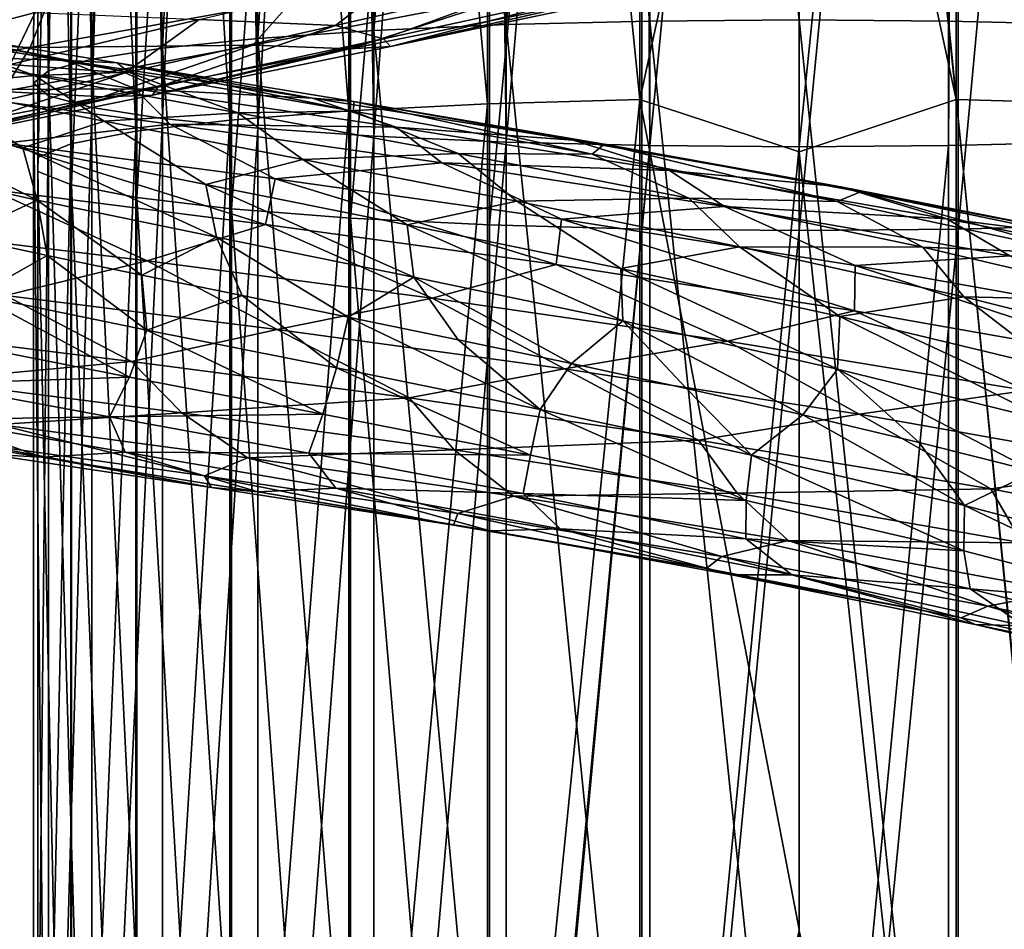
# Model space of a CAD drawing. Header units: metres. Extents: x -109 to 109, y -917 to 389.
# Tile 314 of 656: x -9 to 2, y -727 to -717. Entities that reach past the tile are written whole.
import ezdxf

# ---------------------------------------------------------------- set-up
doc = ezdxf.new("R2010")
doc.units = ezdxf.units.M
doc.layers.add('solid_24503124_XXX_01_SW0001', color=7, linetype='CONTINUOUS')
doc.layers.add('solid_24503124_XXX_01_SW0001_01', color=7, linetype='CONTINUOUS')

msp = doc.modelspace()

# ---------------------------------------------------------------- linework, layer by layer
at = {"layer": 'solid_24503124_XXX_01_SW0001'}
for points in [[(-8.5, -717.603394, -399.309631), (-8.453436, -701, -399.111511), (-8.453436, -701, -400.888489)], [(-8.336675, -717.465759, -397.657074), (-8.453436, -701, -399.111511), (-8.5, -717.603394, -399.309631)], [(-8.5, -717.603394, -399.309631), (-8.453436, -701, -400.888489), (-8.336675, -717.741089, -400.962158)], [(-8.454546, -718.427734, -1.641997), (-8.452125, -701, 0.900884), (-8.454546, -701, -0.877868)], [(-8.454546, -718.427734, -1.641997), (-8.452125, -718.581726, 0.13008), (-8.452125, -701, 0.900884)], [(-8.086726, -718.2771, -3.375776), (-8.454546, -701, -0.877868), (-8.086726, -701, -2.618177)], [(-8.086726, -718.2771, -3.375776), (-8.454546, -718.427734, -1.641997), (-8.454546, -701, -0.877868)], [(-8.336675, -717.465759, -397.657074), (-8.083981, -701, -397.373352), (-8.453436, -701, -399.111511)], [(-8.336675, -717.741089, -400.962158), (-8.453436, -701, -400.888489), (-8.083981, -701, -402.626648)], [(-8.452125, -718.581726, 0.13008), (-8.079568, -701, 2.640186), (-8.452125, -701, 0.900884)], [(-8.452125, -718.581726, 0.13008), (-8.079568, -718.732239, 1.862855), (-8.079568, -701, 2.640186)], [(-7.852976, -717.333374, -396.068054), (-8.083981, -701, -397.373352), (-8.336675, -717.465759, -397.657074)], [(-8.336675, -717.741089, -400.962158), (-8.083981, -701, -402.626648), (-7.852976, -717.873474, -402.551208)], [(-7.364774, -718.136414, -4.99533), (-8.086726, -701, -2.618177), (-7.364774, -701, -4.243832)], [(-7.364774, -718.136414, -4.99533), (-8.086726, -718.2771, -3.375776), (-8.086726, -701, -2.618177)], [(-7.852976, -717.333374, -396.068054), (-7.361216, -701, -395.75), (-8.083981, -701, -397.373352)], [(-7.852976, -717.873474, -402.551208), (-8.083981, -701, -402.626648), (-7.361216, -701, -404.25)], [(-8.079568, -718.732239, 1.862855), (-7.353192, -701, 4.263868), (-8.079568, -701, 2.640186)], [(-8.079568, -718.732239, 1.862855), (-7.353192, -718.872803, 3.480444), (-7.353192, -701, 4.263868)], [(-7.067492, -717.211365, -394.603577), (-7.361216, -701, -395.75), (-7.852976, -717.333374, -396.068054)], [(-7.852976, -717.873474, -402.551208), (-7.361216, -701, -404.25), (-7.067492, -717.995422, -404.015686)], [(-6.320303, -718.01178, -6.429735), (-7.364774, -701, -4.243832), (-6.320303, -701, -5.68364)], [(-6.320303, -718.01178, -6.429735), (-7.364774, -718.136414, -4.99533), (-7.364774, -701, -4.243832)], [(-7.067492, -717.211365, -394.603577), (-6.316731, -701, -394.312378), (-7.361216, -701, -395.75)], [(-7.067492, -717.995422, -404.015686), (-7.361216, -701, -404.25), (-6.316731, -701, -405.687622)], [(-7.353192, -718.872803, 3.480444), (-6.304805, -701, 5.700828), (-7.353192, -701, 4.263868)], [(-7.353192, -718.872803, 3.480444), (-6.304805, -718.997192, 4.912011), (-6.304805, -701, 5.700828)], [(-6.010407, -717.104431, -393.319977), (-6.316731, -701, -394.312378), (-7.067492, -717.211365, -394.603577)], [(-7.067492, -717.995422, -404.015686), (-6.316731, -701, -405.687622), (-6.010407, -718.102356, -405.299286)], [(-4.999055, -717.908691, -7.616178), (-6.320303, -701, -5.68364), (-4.999055, -701, -6.874551)], [(-4.999055, -717.908691, -7.616178), (-6.320303, -718.01178, -6.429735), (-6.320303, -701, -5.68364)], [(-6.010407, -717.104431, -393.319977), (-4.996175, -701, -393.123352), (-6.316731, -701, -394.312378)], [(-6.010407, -718.102356, -405.299286), (-6.316731, -701, -405.687622), (-4.996175, -701, -406.876648)], [(-6.304805, -718.997192, 4.912011), (-4.980319, -719.099915, 6.094865), (-4.980319, -701, 6.888136)], [(-6.304805, -718.997192, 4.912011), (-4.980319, -701, 6.888136), (-6.304805, -701, 5.700828)], [(-4.722347, -717.016724, -392.266541), (-4.996175, -701, -393.123352), (-6.010407, -717.104431, -393.319977)], [(-6.010407, -718.102356, -405.299286), (-4.996175, -701, -406.876648), (-4.722347, -718.190125, -406.352722)], [(-3.458888, -717.831665, -8.502699), (-4.999055, -701, -6.874551), (-3.458888, -701, -7.764412)], [(-3.458888, -717.831665, -8.502699), (-4.999055, -717.908691, -7.616178), (-4.999055, -701, -6.874551)], [(-4.722347, -717.016724, -392.266541), (-3.457262, -701, -392.234863), (-4.996175, -701, -393.123352)], [(-4.722347, -718.190125, -406.352722), (-4.996175, -701, -406.876648), (-3.457262, -701, -407.765137)], [(-4.980319, -719.099915, 6.094865), (-3.437735, -719.176575, 6.977206), (-3.437735, -701, 7.773801)], [(-4.980319, -719.099915, 6.094865), (-3.437735, -701, 7.773801), (-4.980319, -701, 6.888136)], [(-3.252809, -716.951477, -391.483765), (-3.457262, -701, -392.234863), (-4.722347, -717.016724, -392.266541)], [(-4.722347, -718.190125, -406.352722), (-3.457262, -701, -407.765137), (-3.252809, -718.255371, -407.135498)], [(-1.767249, -717.784058, -9.050478), (-3.458888, -701, -7.764412), (-1.767249, -701, -8.314255)], [(-1.767249, -717.784058, -9.050478), (-3.458888, -717.831665, -8.502699), (-3.458888, -701, -7.764412)], [(-3.252809, -716.951477, -391.483765), (-1.767249, -701, -391.68576), (-3.457262, -701, -392.234863)], [(-3.252809, -718.255371, -407.135498), (-3.457262, -701, -407.765137), (-1.767249, -701, -408.31424)], [(-3.437735, -719.176575, 6.977206), (-1.744606, -719.223816, 7.520394), (-1.744606, -701, 8.319036)], [(-3.437735, -719.176575, 6.977206), (-1.744606, -701, 8.319036), (-3.437735, -701, 7.773801)], [(-1.658268, -716.911316, -391.00174), (-1.767249, -701, -391.68576), (-3.252809, -716.951477, -391.483765)], [(-3.252809, -718.255371, -407.135498), (-1.767249, -701, -408.31424), (-1.658268, -718.295532, -407.617523)], [(-1.767249, -717.784058, -9.050478), (-1.767249, -701, -8.314255), (0, -709.691589, -8.697343)], [(-1.658268, -718.295532, -407.617523), (-1.767249, -701, -408.31424), (0, -701, -408.5)], [(0, -716.897766, -390.838959), (0, -701, -391.5), (-1.767249, -701, -391.68576)], [(-1.658268, -716.911316, -391.00174), (0, -716.897766, -390.838959), (-1.767249, -701, -391.68576)], [(-1.744606, -719.223816, 7.520394), (0, -701, 8.5), (-1.744606, -701, 8.319036)], [(-1.658268, -718.295532, -407.617523), (0, -701, -408.5), (0, -718.309082, -407.780273)], [(1.658268, -716.911316, -391.00174), (1.767249, -701, -391.68576), (0, -701, -391.5)], [(1.658268, -716.911316, -391.00174), (0, -701, -391.5), (0, -716.897766, -390.838959)], [(-1.767249, -717.784058, -9.050478), (0, -709.691589, -8.697343), (0, -718.365234, -9.288966)], [(-8.355951, -716.180969, 12.091021), (-8.482423, -716.817322, 12.292041), (-10.259223, -717.285767, 10.603775)], [(-10.089872, -716.655823, 10.430385), (-8.355951, -716.180969, 12.091021), (-10.259223, -717.285767, 10.603775)], [(-11.071817, -717.089783, 16.275843), (-8.300491, -716.603088, 18.019808), (-10.291665, -716.302185, 17.225691)], [(-6.663189, -716.895142, 13.973726), (-4.364415, -716.353821, 14.989506), (-5.14713, -716.960571, 15.26414)], [(-4.364415, -716.353821, 14.989506), (-2.654168, -716.392578, 15.99612), (-5.14713, -716.960571, 15.26414)], [(-5.14713, -716.960571, 15.26414), (-2.654168, -716.392578, 15.99612), (-4.614652, -717.109619, 16.135143)], [(-2.654168, -716.392578, 15.99612), (-1.968544, -716.52832, 16.763107), (-4.614652, -717.109619, 16.135143)], [(-8.53804, -717.206116, 17.355494), (-8.300491, -716.603088, 18.019808), (-11.071817, -717.089783, 16.275843)], [(-8.53804, -717.206116, 17.355494), (-5.622389, -716.678406, 18.644886), (-8.300491, -716.603088, 18.019808)], [(-6.067216, -717.178833, 17.849237), (-3.111077, -716.613342, 18.701504), (-5.622389, -716.678406, 18.644886)], [(-4.990654, -717.219177, 17.509253), (-3.111077, -716.613342, 18.701504), (-6.067216, -717.178833, 17.849237)], [(-4.990654, -717.219177, 17.509253), (-2.098989, -716.63739, 18.181692), (-3.111077, -716.613342, 18.701504)], [(-4.614652, -717.109619, 16.135143), (-1.968544, -716.52832, 16.763107), (-4.537048, -717.196106, 16.899569)], [(-1.968544, -716.52832, 16.763107), (-1.755302, -716.609741, 17.502979), (-4.537048, -717.196106, 16.899569)], [(-4.537048, -717.196106, 16.899569), (-1.755302, -716.609741, 17.502979), (-2.098989, -716.63739, 18.181692)], [(-6.067216, -717.178833, 17.849237), (-5.622389, -716.678406, 18.644886), (-8.53804, -717.206116, 17.355494)], [(-4.537048, -717.196106, 16.899569), (-2.098989, -716.63739, 18.181692), (-4.990654, -717.219177, 17.509253)], [(-10.259223, -717.285767, 10.603775), (-8.482423, -716.817322, 12.292041), (-8.760544, -717.395752, 12.575454)], [(-8.482423, -716.817322, 12.292041), (-6.663189, -716.895142, 13.973726), (-8.760544, -717.395752, 12.575454)], [(-8.760544, -717.395752, 12.575454), (-6.663189, -716.895142, 13.973726), (-7.484906, -717.485962, 14.110552)], [(-6.663189, -716.895142, 13.973726), (-5.14713, -716.960571, 15.26414), (-7.484906, -717.485962, 14.110552)], [(-1.658268, -716.911316, -391.00174), (-3.252809, -716.951477, -391.483765), (-1.658268, -732.807556, -389.005585)], [(-1.658268, -716.911316, -391.00174), (0, -732.780457, -388.844513), (0, -716.897766, -390.838959)], [(-1.658268, -716.911316, -391.00174), (-1.658268, -732.807556, -389.005585), (0, -732.780457, -388.844513)], [(-8.132813, -717.349182, -13.747379), (-10.609898, -716.969604, -12.047573), (-9.965599, -716.984436, -11.646015)], [(-10.045804, -717.28241, -13.334471), (-10.609898, -716.969604, -12.047573), (-8.132813, -717.349182, -13.747379)], [(-9.965599, -716.984436, -11.646015), (-9.716143, -717.083801, -10.939857), (-7.447557, -717.48114, -12.501588)], [(-7.57124, -717.376038, -13.238219), (-9.965599, -716.984436, -11.646015), (-7.447557, -717.48114, -12.501588)], [(-8.132813, -717.349182, -13.747379), (-9.965599, -716.984436, -11.646015), (-7.57124, -717.376038, -13.238219)], [(-7.484906, -717.485962, 14.110552), (-5.14713, -716.960571, 15.26414), (-7.120249, -717.646057, 15.055164)], [(-5.14713, -716.960571, 15.26414), (-4.614652, -717.109619, 16.135143), (-7.120249, -717.646057, 15.055164)], [(-4.722347, -717.016724, -392.266541), (-6.010407, -717.104431, -393.319977), (-4.722347, -733.018188, -390.257172)], [(-3.252809, -716.951477, -391.483765), (-4.722347, -717.016724, -392.266541), (-3.252809, -732.887817, -389.482574)], [(-4.722347, -717.016724, -392.266541), (-4.722347, -733.018188, -390.257172), (-3.252809, -732.887817, -389.482574)], [(-3.252809, -716.951477, -391.483765), (-3.252809, -732.887817, -389.482574), (-1.658268, -732.807556, -389.005585)], [(-11.195696, -717.682007, 15.581778), (-8.53804, -717.206116, 17.355494), (-11.071817, -717.089783, 16.275843)], [(-9.716143, -717.083801, -10.939857), (-10.481292, -717.133179, -9.366854), (-8.485899, -717.5177, -11.078931)], [(-8.485899, -717.5177, -11.078931), (-10.481292, -717.133179, -9.366854), (-9.691361, -717.631531, -9.395022)], [(-7.447557, -717.48114, -12.501588), (-9.716143, -717.083801, -10.939857), (-8.485899, -717.5177, -11.078931)], [(-4.614652, -717.109619, 16.135143), (-4.537048, -717.196106, 16.899569), (-7.180175, -717.735474, 15.819579)], [(-7.120249, -717.646057, 15.055164), (-4.614652, -717.109619, 16.135143), (-7.180175, -717.735474, 15.819579)], [(-6.010407, -717.104431, -393.319977), (-7.067492, -717.211365, -394.603577), (-6.010407, -733.193604, -391.299591)], [(-6.010407, -717.104431, -393.319977), (-6.010407, -733.193604, -391.299591), (-4.722347, -733.018188, -390.257172)], [(-8.840364, -717.693848, 16.497143), (-8.53804, -717.206116, 17.355494), (-11.195696, -717.682007, 15.581778)], [(-8.840364, -717.693848, 16.497143), (-6.067216, -717.178833, 17.849237), (-8.53804, -717.206116, 17.355494)], [(-7.730275, -717.751892, 16.342751), (-6.067216, -717.178833, 17.849237), (-8.840364, -717.693848, 16.497143)], [(-7.067492, -717.211365, -394.603577), (-7.852976, -717.333374, -396.068054), (-7.067492, -733.407349, -392.569794)], [(-7.730275, -717.751892, 16.342751), (-4.990654, -717.219177, 17.509253), (-6.067216, -717.178833, 17.849237)], [(-7.180175, -717.735474, 15.819579), (-4.990654, -717.219177, 17.509253), (-7.730275, -717.751892, 16.342751)], [(-7.180175, -717.735474, 15.819579), (-4.537048, -717.196106, 16.899569), (-4.990654, -717.219177, 17.509253)], [(-7.067492, -717.211365, -394.603577), (-7.067492, -733.407349, -392.569794), (-6.010407, -733.193604, -391.299591)], [(-7.372476, -717.664917, -14.909938), (-10.045804, -717.28241, -13.334471), (-8.132813, -717.349182, -13.747379)], [(-9.796535, -717.676208, -14.224179), (-10.045804, -717.28241, -13.334471), (-7.372476, -717.664917, -14.909938)], [(-7.852976, -717.333374, -396.068054), (-8.336675, -717.465759, -397.657074), (-7.852976, -733.651245, -394.018951)], [(-5.404178, -717.768005, -14.990876), (-8.132813, -717.349182, -13.747379), (-7.57124, -717.376038, -13.238219)], [(-7.372476, -717.664917, -14.909938), (-8.132813, -717.349182, -13.747379), (-5.404178, -717.768005, -14.990876)], [(-7.852976, -717.333374, -396.068054), (-7.852976, -733.651245, -394.018951), (-7.067492, -733.407349, -392.569794)], [(-7.57124, -717.376038, -13.238219), (-7.447557, -717.48114, -12.501588), (-4.948619, -717.914368, -13.64557)], [(-4.943364, -717.805664, -14.391167), (-7.57124, -717.376038, -13.238219), (-4.948619, -717.914368, -13.64557)], [(-5.404178, -717.768005, -14.990876), (-7.57124, -717.376038, -13.238219), (-4.943364, -717.805664, -14.391167)], [(-8.760544, -717.395752, 12.575454), (-7.484906, -717.485962, 14.110552), (-9.597146, -717.968384, 12.570628)], [(-9.597146, -717.968384, 12.570628), (-7.484906, -717.485962, 14.110552), (-9.410445, -718.136841, 13.557981)], [(-7.484906, -717.485962, 14.110552), (-7.120249, -717.646057, 15.055164), (-9.410445, -718.136841, 13.557981)], [(-8.336675, -717.465759, -397.657074), (-8.5, -717.603394, -399.309631), (-8.336675, -733.915833, -395.59137)], [(-7.447557, -717.48114, -12.501588), (-8.485899, -717.5177, -11.078931), (-6.230947, -717.932068, -12.419757)], [(-8.336675, -717.465759, -397.657074), (-8.336675, -733.915833, -395.59137), (-7.852976, -733.651245, -394.018951)], [(-4.948619, -717.914368, -13.64557), (-7.447557, -717.48114, -12.501588), (-6.230947, -717.932068, -12.419757)], [(-8.485899, -717.5177, -11.078931), (-9.691361, -717.631531, -9.395022), (-7.7178, -718.025085, -10.968047)], [(-8.5, -717.603394, -399.309631), (-8.336675, -717.741089, -400.962158), (-8.5, -734.19104, -397.226654)], [(-8.5, -717.603394, -399.309631), (-8.5, -734.19104, -397.226654), (-8.336675, -733.915833, -395.59137)], [(-6.230947, -717.932068, -12.419757), (-8.485899, -717.5177, -11.078931), (-7.7178, -718.025085, -10.968047)], [(-9.691361, -717.631531, -9.395022), (-10.388121, -717.934143, -8.091413), (-8.62015, -718.317993, -9.816083)], [(-10.235973, -718.234802, 14.719998), (-7.730275, -717.751892, 16.342751), (-8.840364, -717.693848, 16.497143)], [(-6.987863, -718.05719, -15.740693), (-9.796535, -717.676208, -14.224179), (-7.372476, -717.664917, -14.909938)], [(-8.822689, -718.266602, -15.370117), (-9.796535, -717.676208, -14.224179), (-6.987863, -718.05719, -15.740693)], [(-7.7178, -718.025085, -10.968047), (-9.691361, -717.631531, -9.395022), (-8.62015, -718.317993, -9.816083)], [(-7.120249, -717.646057, 15.055164), (-7.180175, -717.735474, 15.819579), (-9.605668, -718.226807, 14.298096)], [(-9.410445, -718.136841, 13.557981), (-7.120249, -717.646057, 15.055164), (-9.605668, -718.226807, 14.298096)], [(-4.474197, -718.091553, -16.00153), (-7.372476, -717.664917, -14.909938), (-5.404178, -717.768005, -14.990876)], [(-6.987863, -718.05719, -15.740693), (-7.372476, -717.664917, -14.909938), (-4.474197, -718.091553, -16.00153)], [(-9.605668, -718.226807, 14.298096), (-7.730275, -717.751892, 16.342751), (-10.235973, -718.234802, 14.719998)], [(-9.605668, -718.226807, 14.298096), (-7.180175, -717.735474, 15.819579), (-7.730275, -717.751892, 16.342751)], [(-8.336675, -717.741089, -400.962158), (-8.336675, -734.466248, -398.861938), (-8.5, -734.19104, -397.226654)], [(-8.336675, -717.741089, -400.962158), (-7.852976, -717.873474, -402.551208), (-8.336675, -734.466248, -398.861938)], [(-2.509729, -718.233948, -15.744165), (-5.404178, -717.768005, -14.990876), (-4.943364, -717.805664, -14.391167)], [(-4.474197, -718.091553, -16.00153), (-5.404178, -717.768005, -14.990876), (-2.509729, -718.233948, -15.744165)], [(-4.943364, -717.805664, -14.391167), (-4.948619, -717.914368, -13.64557), (-2.297845, -718.390747, -14.340759)], [(-2.164128, -718.280762, -15.073007), (-4.943364, -717.805664, -14.391167), (-2.297845, -718.390747, -14.340759)], [(-2.509729, -718.233948, -15.744165), (-4.943364, -717.805664, -14.391167), (-2.164128, -718.280762, -15.073007)], [(-1.767249, -717.784058, -9.050478), (-3.458888, -734.534058, -10.71189), (-3.458888, -717.831665, -8.502699)], [(-1.767249, -717.784058, -9.050478), (-1.767249, -734.439209, -11.253494), (-3.458888, -734.534058, -10.71189)], [(-1.767249, -717.784058, -9.050478), (0, -718.365234, -9.288966), (0, -727.003113, -10.273649)], [(-1.767249, -717.784058, -9.050478), (0, -727.003113, -10.273649), (-1.767249, -734.439209, -11.253494)], [(-7.852976, -717.873474, -402.551208), (-7.852976, -734.730896, -400.434357), (-8.336675, -734.466248, -398.861938)], [(-7.852976, -717.873474, -402.551208), (-7.067492, -717.995422, -404.015686), (-7.852976, -734.730896, -400.434357)], [(-6.230947, -717.932068, -12.419757), (-7.7178, -718.025085, -10.968047), (-5.509022, -718.449524, -12.176643)], [(-4.999055, -717.908691, -7.616178), (-6.320303, -734.892883, -8.662291), (-6.320303, -718.01178, -6.429735)], [(-4.999055, -717.908691, -7.616178), (-4.999055, -734.6875, -9.835361), (-6.320303, -734.892883, -8.662291)], [(-4.948619, -717.914368, -13.64557), (-6.230947, -717.932068, -12.419757), (-3.785844, -718.383606, -13.35263)], [(-3.785844, -718.383606, -13.35263), (-6.230947, -717.932068, -12.419757), (-5.509022, -718.449524, -12.176643)], [(-3.458888, -717.831665, -8.502699), (-4.999055, -734.6875, -9.835361), (-4.999055, -717.908691, -7.616178)], [(-3.458888, -717.831665, -8.502699), (-3.458888, -734.534058, -10.71189), (-4.999055, -734.6875, -9.835361)], [(-2.297845, -718.390747, -14.340759), (-4.948619, -717.914368, -13.64557), (-3.785844, -718.383606, -13.35263)], [(-10.388121, -717.934143, -8.091413), (-10.190253, -718.519897, -7.956604), (-8.459413, -718.902649, -9.651198)], [(-8.62015, -718.317993, -9.816083), (-10.388121, -717.934143, -8.091413), (-8.459413, -718.902649, -9.651198)], [(-7.7178, -718.025085, -10.968047), (-8.62015, -718.317993, -9.816083), (-6.58714, -718.728577, -11.208542)], [(-7.067492, -717.995422, -404.015686), (-7.067492, -734.974731, -401.883514), (-7.852976, -734.730896, -400.434357)], [(-5.509022, -718.449524, -12.176643), (-7.7178, -718.025085, -10.968047), (-6.58714, -718.728577, -11.208542)], [(-6.320303, -718.01178, -6.429735), (-7.364774, -735.141235, -7.244056), (-7.364774, -718.136414, -4.99533)], [(-6.320303, -718.01178, -6.429735), (-6.320303, -734.892883, -8.662291), (-7.364774, -735.141235, -7.244056)], [(-7.067492, -717.995422, -404.015686), (-6.010407, -718.102356, -405.299286), (-7.067492, -734.974731, -401.883514)], [(-5.819845, -718.662415, -16.711761), (-8.822689, -718.266602, -15.370117), (-6.987863, -718.05719, -15.740693)], [(-7.364774, -718.136414, -4.99533), (-8.086726, -735.42157, -5.642756), (-8.086726, -718.2771, -3.375776)], [(-7.364774, -718.136414, -4.99533), (-7.364774, -735.141235, -7.244056), (-8.086726, -735.42157, -5.642756)], [(-6.010407, -718.102356, -405.299286), (-6.010407, -735.188538, -403.153717), (-7.067492, -734.974731, -401.883514)], [(-3.967617, -718.486206, -16.753218), (-6.987863, -718.05719, -15.740693), (-4.474197, -718.091553, -16.00153)], [(-5.819845, -718.662415, -16.711761), (-6.987863, -718.05719, -15.740693), (-3.967617, -718.486206, -16.753218)], [(-6.010407, -718.102356, -405.299286), (-4.722347, -718.190125, -406.352722), (-6.010407, -735.188538, -403.153717)], [(-1.439719, -718.570374, -16.576656), (-4.474197, -718.091553, -16.00153), (-2.509729, -718.233948, -15.744165)], [(-3.967617, -718.486206, -16.753218), (-4.474197, -718.091553, -16.00153), (-1.439719, -718.570374, -16.576656)], [(-4.722347, -718.190125, -406.352722), (-4.722347, -735.363953, -404.196136), (-6.010407, -735.188538, -403.153717)], [(-4.722347, -718.190125, -406.352722), (-3.252809, -718.255371, -407.135498), (-4.722347, -735.363953, -404.196136)], [(-3.252809, -718.255371, -407.135498), (-3.252809, -735.494324, -404.970734), (-4.722347, -735.363953, -404.196136)], [(-3.252809, -718.255371, -407.135498), (-1.658268, -718.295532, -407.617523), (-3.252809, -735.494324, -404.970734)], [(0.462516, -718.75415, -15.982969), (-2.509729, -718.233948, -15.744165), (-2.164128, -718.280762, -15.073007)], [(-5.925116, -719.171387, -17.03178), (-8.971968, -718.782776, -15.666698), (-8.822689, -718.266602, -15.370117)], [(-5.925116, -719.171387, -17.03178), (-8.822689, -718.266602, -15.370117), (-5.819845, -718.662415, -16.711761)], [(-8.62015, -718.317993, -9.816083), (-8.459413, -718.902649, -9.651198), (-6.468449, -719.312561, -11.020611)], [(-6.58714, -718.728577, -11.208542), (-8.62015, -718.317993, -9.816083), (-6.468449, -719.312561, -11.020611)], [(-8.086726, -718.2771, -3.375776), (-8.454546, -735.721741, -3.92852), (-8.454546, -718.427734, -1.641997)], [(-8.086726, -718.2771, -3.375776), (-8.086726, -735.42157, -5.642756), (-8.454546, -735.721741, -3.92852)], [(-1.658268, -718.295532, -407.617523), (-1.658268, -735.574585, -405.447723), (-3.252809, -735.494324, -404.970734)], [(-1.658268, -718.295532, -407.617523), (0, -718.309082, -407.780273), (-1.658268, -735.574585, -405.447723)], [(-1.658268, -735.574585, -405.447723), (0, -718.309082, -407.780273), (0, -735.601685, -405.608795)], [(0, -718.309082, -407.780273), (1.658268, -718.295532, -407.617523), (0, -735.601685, -405.608795)], [(1.658268, -718.295532, -407.617523), (1.658268, -735.574585, -405.447723), (0, -735.601685, -405.608795)], [(-8.454546, -718.427734, -1.641997), (-8.452125, -736.028503, -2.176419), (-8.452125, -718.581726, 0.13008)], [(-8.454546, -718.427734, -1.641997), (-8.454546, -735.721741, -3.92852), (-8.452125, -736.028503, -2.176419)], [(-5.509022, -718.449524, -12.176643), (-6.58714, -718.728577, -11.208542), (-4.350588, -719.173584, -12.227533)], [(-3.785844, -718.383606, -13.35263), (-5.509022, -718.449524, -12.176643), (-3.133415, -718.911743, -12.98919)], [(-3.133415, -718.911743, -12.98919), (-5.509022, -718.449524, -12.176643), (-4.350588, -719.173584, -12.227533)], [(-1.225488, -718.87915, -13.85003), (-3.785844, -718.383606, -13.35263), (-3.133415, -718.911743, -12.98919)], [(-2.297845, -718.390747, -14.340759), (-3.785844, -718.383606, -13.35263), (-1.225488, -718.87915, -13.85003)], [(0.424157, -718.91687, -14.564929), (-2.297845, -718.390747, -14.340759), (-1.225488, -718.87915, -13.85003)], [(-8.459413, -718.902649, -9.651198), (-10.190253, -718.519897, -7.956604), (-9.327518, -719.306213, -8.804967)], [(-8.452125, -718.581726, 0.13008), (-8.079568, -736.32843, -0.463174), (-8.079568, -718.732239, 1.862855)], [(-8.452125, -718.581726, 0.13008), (-8.452125, -736.028503, -2.176419), (-8.079568, -736.32843, -0.463174)], [(-2.638596, -719.113342, -17.514542), (-5.819845, -718.662415, -16.711761), (-3.967617, -718.486206, -16.753218)], [(-0.826948, -718.971497, -17.229939), (-3.967617, -718.486206, -16.753218), (-1.439719, -718.570374, -16.576656)], [(-2.638596, -719.113342, -17.514542), (-3.967617, -718.486206, -16.753218), (-0.826948, -718.971497, -17.229939)], [(-2.696605, -719.617493, -17.850174), (-5.925116, -719.171387, -17.03178), (-5.819845, -718.662415, -16.711761)], [(-2.696605, -719.617493, -17.850174), (-5.819845, -718.662415, -16.711761), (-2.638596, -719.113342, -17.514542)], [(-8.971968, -718.782776, -15.666698), (-7.240793, -719.573303, -16.693998), (-10.179765, -719.214478, -15.119501)], [(-5.925116, -719.171387, -17.03178), (-7.240793, -719.573303, -16.693998), (-8.971968, -718.782776, -15.666698)], [(-8.079568, -718.732239, 1.862855), (-7.353192, -736.608459, 1.136182), (-7.353192, -718.872803, 3.480444)], [(-8.079568, -718.732239, 1.862855), (-8.079568, -736.32843, -0.463174), (-7.353192, -736.608459, 1.136182)], [(-6.58714, -718.728577, -11.208542), (-6.468449, -719.312561, -11.020611), (-4.277572, -719.757324, -12.024313)], [(-4.350588, -719.173584, -12.227533), (-6.58714, -718.728577, -11.208542), (-4.277572, -719.757324, -12.024313)], [(-8.459413, -718.902649, -9.651198), (-9.327518, -719.306213, -8.804967), (-8.349814, -719.516357, -9.682672)], [(-8.459413, -718.902649, -9.651198), (-8.349814, -719.516357, -9.682672), (-7.299254, -719.734192, -10.461781)], [(-6.468449, -719.312561, -11.020611), (-8.459413, -718.902649, -9.651198), (-7.299254, -719.734192, -10.461781)], [(-7.353192, -718.872803, 3.480444), (-6.304805, -736.856323, 2.551611), (-6.304805, -718.997192, 4.912011)], [(-7.353192, -718.872803, 3.480444), (-7.353192, -736.608459, 1.136182), (-6.304805, -736.856323, 2.551611)], [(-3.133415, -718.911743, -12.98919), (-4.350588, -719.173584, -12.227533), (-1.980651, -719.659546, -12.845564)], [(-1.225488, -718.87915, -13.85003), (-3.133415, -718.911743, -12.98919), (-0.662699, -719.418152, -13.380618)], [(-0.662699, -719.418152, -13.380618), (-3.133415, -718.911743, -12.98919), (-1.980651, -719.659546, -12.845564)], [(1.372684, -719.424072, -13.899103), (-1.225488, -718.87915, -13.85003), (-0.662699, -719.418152, -13.380618)], [(-6.304805, -718.997192, 4.912011), (-4.980319, -737.061096, 3.721133), (-4.980319, -719.099915, 6.094865)], [(-6.304805, -718.997192, 4.912011), (-6.304805, -736.856323, 2.551611), (-4.980319, -737.061096, 3.721133)], [(0.624408, -719.62738, -17.752754), (-2.638596, -719.113342, -17.514542), (-0.826948, -718.971497, -17.229939)], [(-4.980319, -719.099915, 6.094865), (-3.437735, -737.213806, 4.593528), (-3.437735, -719.176575, 6.977206)], [(-4.980319, -719.099915, 6.094865), (-4.980319, -737.061096, 3.721133), (-3.437735, -737.213806, 4.593528)], [(0.615462, -720.129272, -18.095667), (-2.696605, -719.617493, -17.850174), (-2.638596, -719.113342, -17.514542)], [(-10.179765, -719.214478, -15.119501), (-7.240793, -719.573303, -16.693998), (-8.812317, -719.958862, -15.892411)], [(-5.925116, -719.171387, -17.03178), (-4.072768, -719.988525, -17.744215), (-7.240793, -719.573303, -16.693998)], [(-2.696605, -719.617493, -17.850174), (-4.072768, -719.988525, -17.744215), (-5.925116, -719.171387, -17.03178)], [(-4.350588, -719.173584, -12.227533), (-4.277572, -719.757324, -12.024313), (-1.955526, -720.243286, -12.635341)], [(-1.980651, -719.659546, -12.845564), (-4.350588, -719.173584, -12.227533), (-1.955526, -720.243286, -12.635341)], [(-3.437735, -719.176575, 6.977206), (-3.437735, -737.213806, 4.593528), (-1.744606, -719.223816, 7.520394)], [(-3.437735, -737.213806, 4.593528), (-1.744606, -737.307861, 5.130593), (-1.744606, -719.223816, 7.520394)], [(-8.349814, -719.516357, -9.682672), (-9.327518, -719.306213, -8.804967), (-9.130906, -719.957764, -9.199188)], [(-6.468449, -719.312561, -11.020611), (-7.299254, -719.734192, -10.461781), (-6.182729, -719.961487, -11.13723)], [(-6.468449, -719.312561, -11.020611), (-6.182729, -719.961487, -11.13723), (-5.007356, -720.200073, -11.704455)], [(-4.277572, -719.757324, -12.024313), (-6.468449, -719.312561, -11.020611), (-5.007356, -720.200073, -11.704455)], [(-8.349814, -719.516357, -9.682672), (-9.130906, -719.957764, -9.199188), (-7.244583, -720.344055, -10.68627)], [(-7.299254, -719.734192, -10.461781), (-8.349814, -719.516357, -9.682672), (-7.244583, -720.344055, -10.68627)], [(-7.240793, -719.573303, -16.693998), (-5.794327, -720.336487, -17.216291), (-8.812317, -719.958862, -15.892411)], [(-7.240793, -719.573303, -16.693998), (-4.072768, -719.988525, -17.744215), (-5.794327, -720.336487, -17.216291)], [(-2.696605, -719.617493, -17.850174), (-0.793995, -720.465881, -18.230499), (-4.072768, -719.988525, -17.744215)], [(0.615462, -720.129272, -18.095667), (-0.793995, -720.465881, -18.230499), (-2.696605, -719.617493, -17.850174)], [(-6.182729, -719.961487, -11.13723), (-7.299254, -719.734192, -10.461781), (-7.244583, -720.344055, -10.68627)], [(-4.277572, -719.757324, -12.024313), (-5.007356, -720.200073, -11.704455), (-3.784142, -720.450928, -12.159112)], [(-4.277572, -719.757324, -12.024313), (-3.784142, -720.450928, -12.159112), (-2.52748, -720.714539, -12.496337)], [(-1.955526, -720.243286, -12.635341), (-4.277572, -719.757324, -12.024313), (-2.52748, -720.714539, -12.496337)], [(-7.411675, -720.691528, -16.347643), (-10.267663, -720.342896, -14.745689), (-8.812317, -719.958862, -15.892411)], [(-9.130906, -719.957764, -9.199188), (-9.356497, -720.490234, -9.43572), (-7.436216, -720.86731, -10.960455)], [(-7.244583, -720.344055, -10.68627), (-9.130906, -719.957764, -9.199188), (-7.436216, -720.86731, -10.960455)], [(-7.411675, -720.691528, -16.347643), (-8.812317, -719.958862, -15.892411), (-5.794327, -720.336487, -17.216291)], [(-6.182729, -719.961487, -11.13723), (-7.244583, -720.344055, -10.68627), (-5.13822, -720.764099, -11.826498)], [(-5.007356, -720.200073, -11.704455), (-6.182729, -719.961487, -11.13723), (-5.13822, -720.764099, -11.826498)], [(-4.072768, -719.988525, -17.744215), (-2.603235, -720.773804, -18.007528), (-5.794327, -720.336487, -17.216291)], [(-4.072768, -719.988525, -17.744215), (-0.793995, -720.465881, -18.230499), (-2.603235, -720.773804, -18.007528)], [(-5.007356, -720.200073, -11.704455), (-5.13822, -720.764099, -11.826498), (-2.875948, -721.224915, -12.589345)], [(-3.784142, -720.450928, -12.159112), (-5.007356, -720.200073, -11.704455), (-2.875948, -721.224915, -12.589345)], [(0.615462, -720.129272, -18.095667), (2.521323, -721.01532, -18.147446), (-0.793995, -720.465881, -18.230499)], [(-4.329778, -721.09668, -17.434649), (-7.411675, -720.691528, -16.347643), (-5.794327, -720.336487, -17.216291)], [(-4.329778, -721.09668, -17.434649), (-5.794327, -720.336487, -17.216291), (-2.603235, -720.773804, -18.007528)], [(-1.955526, -720.243286, -12.635341), (-2.52748, -720.714539, -12.496337), (-1.250439, -720.991455, -12.712675)], [(-9.674994, -720.905762, -14.680739), (-10.267663, -720.342896, -14.745689), (-7.411675, -720.691528, -16.347643)], [(-7.244583, -720.344055, -10.68627), (-7.436216, -720.86731, -10.960455), (-5.290009, -721.279785, -12.131954)], [(-5.13822, -720.764099, -11.826498), (-7.244583, -720.344055, -10.68627), (-5.290009, -721.279785, -12.131954)], [(-7.436216, -720.86731, -10.960455), (-9.356497, -720.490234, -9.43572), (-9.639135, -720.941162, -9.822737)], [(-2.52748, -720.714539, -12.496337), (-3.784142, -720.450928, -12.159112), (-2.875948, -721.224915, -12.589345)], [(-0.793995, -720.465881, -18.230499), (0.666059, -721.278809, -18.240675), (-2.603235, -720.773804, -18.007528)], [(-6.855863, -721.262207, -16.181215), (-9.674994, -720.905762, -14.680739), (-7.411675, -720.691528, -16.347643)], [(-6.855863, -721.262207, -16.181215), (-7.411675, -720.691528, -16.347643), (-4.329778, -721.09668, -17.434649)], [(-5.13822, -720.764099, -11.826498), (-5.290009, -721.279785, -12.131954), (-2.983164, -721.734863, -12.918683)], [(-2.875948, -721.224915, -12.589345), (-5.13822, -720.764099, -11.826498), (-2.983164, -721.734863, -12.918683)], [(-1.116764, -721.566772, -17.976603), (-4.329778, -721.09668, -17.434649), (-2.603235, -720.773804, -18.007528)], [(-2.52748, -720.714539, -12.496337), (-2.875948, -721.224915, -12.589345), (-0.526798, -721.732483, -12.953386)], [(-1.250439, -720.991455, -12.712675), (-2.52748, -720.714539, -12.496337), (-0.526798, -721.732483, -12.953386)], [(-7.436216, -720.86731, -10.960455), (-9.639135, -720.941162, -9.822737), (-7.657387, -721.307861, -11.391955)], [(-5.290009, -721.279785, -12.131954), (-7.436216, -720.86731, -10.960455), (-7.657387, -721.307861, -11.391955)], [(-8.894242, -721.392212, -14.556122), (-9.674994, -720.905762, -14.680739), (-6.855863, -721.262207, -16.181215)], [(-7.657387, -721.307861, -11.391955), (-9.639135, -720.941162, -9.822737), (-9.595614, -721.336914, -10.665043)], [(0.041176, -721.283813, -12.806918), (-1.250439, -720.991455, -12.712675), (-0.526798, -721.732483, -12.953386)], [(-3.82875, -721.676025, -17.176472), (-6.855863, -721.262207, -16.181215), (-4.329778, -721.09668, -17.434649)], [(-3.82875, -721.676025, -17.176472), (-4.329778, -721.09668, -17.434649), (-1.116764, -721.566772, -17.976603)], [(-7.657387, -721.307861, -11.391955), (-9.595614, -721.336914, -10.665043), (-7.484056, -721.698608, -12.212118)], [(-6.125324, -721.761658, -15.923134), (-8.894242, -721.392212, -14.556122), (-6.855863, -721.262207, -16.181215)], [(-5.290009, -721.279785, -12.131954), (-7.657387, -721.307861, -11.391955), (-5.44301, -721.712036, -12.596729)], [(-5.44301, -721.712036, -12.596729), (-7.657387, -721.307861, -11.391955), (-7.484056, -721.698608, -12.212118)], [(-6.125324, -721.761658, -15.923134), (-6.855863, -721.262207, -16.181215), (-3.82875, -721.676025, -17.176472)], [(-2.983164, -721.734863, -12.918683), (-5.290009, -721.279785, -12.131954), (-5.44301, -721.712036, -12.596729)], [(-2.875948, -721.224915, -12.589345), (-2.983164, -721.734863, -12.918683), (-0.586171, -722.238892, -13.2987)], [(-0.526798, -721.732483, -12.953386), (-2.875948, -721.224915, -12.589345), (-0.586171, -722.238892, -13.2987)], [(-9.595614, -721.336914, -10.665043), (-10.548331, -721.415222, -10.717432), (-8.407548, -721.75647, -12.432243)], [(-8.407548, -721.75647, -12.432243), (-10.548331, -721.415222, -10.717432), (-9.01156, -721.722473, -12.889506)], [(-7.484056, -721.698608, -12.212118), (-9.595614, -721.336914, -10.665043), (-8.407548, -721.75647, -12.432243)], [(-6.602968, -721.96167, -15.040892), (-9.216479, -721.597961, -13.598961), (-8.894242, -721.392212, -14.556122)], [(-6.602968, -721.96167, -15.040892), (-8.894242, -721.392212, -14.556122), (-6.125324, -721.761658, -15.923134)], [(-6.523679, -722.091553, -14.308692), (-9.216479, -721.597961, -13.598961), (-6.602968, -721.96167, -15.040892)], [(-6.523679, -722.091553, -14.308692), (-9.01156, -721.722473, -12.889506), (-9.216479, -721.597961, -13.598961)], [(-0.68599, -722.155579, -17.637928), (-3.82875, -721.676025, -17.176472), (-1.116764, -721.566772, -17.976603)], [(-8.407548, -721.75647, -12.432243), (-9.01156, -721.722473, -12.889506), (-6.523679, -722.091553, -14.308692)], [(-7.484056, -721.698608, -12.212118), (-8.407548, -721.75647, -12.432243), (-6.011197, -722.139343, -13.752893)], [(-6.011197, -722.139343, -13.752893), (-8.407548, -721.75647, -12.432243), (-6.523679, -722.091553, -14.308692)], [(-5.145885, -722.101685, -13.373404), (-7.484056, -721.698608, -12.212118), (-6.011197, -722.139343, -13.752893)], [(-5.44301, -721.712036, -12.596729), (-7.484056, -721.698608, -12.212118), (-5.145885, -722.101685, -13.373404)], [(-3.171824, -722.188843, -16.797756), (-6.125324, -721.761658, -15.923134), (-3.82875, -721.676025, -17.176472)], [(-3.063384, -722.161194, -13.404667), (-5.44301, -721.712036, -12.596729), (-5.145885, -722.101685, -13.373404)], [(-2.983164, -721.734863, -12.918683), (-5.44301, -721.712036, -12.596729), (-3.063384, -722.161194, -13.404667)], [(-3.171824, -722.188843, -16.797756), (-3.82875, -721.676025, -17.176472), (-0.68599, -722.155579, -17.637928)], [(-0.586171, -722.238892, -13.2987), (-2.983164, -721.734863, -12.918683), (-3.063384, -722.161194, -13.404667)], [(-3.788589, -722.379944, -16.013189), (-6.602968, -721.96167, -15.040892), (-6.125324, -721.761658, -15.923134)], [(-3.788589, -722.379944, -16.013189), (-6.125324, -721.761658, -15.923134), (-3.171824, -722.188843, -16.797756)], [(-3.836804, -722.512573, -15.279408), (-6.602968, -721.96167, -15.040892), (-3.788589, -722.379944, -16.013189)], [(-3.836804, -722.512573, -15.279408), (-6.523679, -722.091553, -14.308692), (-6.602968, -721.96167, -15.040892)], [(-6.011197, -722.139343, -13.752893), (-6.523679, -722.091553, -14.308692), (-3.836804, -722.512573, -15.279408)], [(-5.145885, -722.101685, -13.373404), (-6.011197, -722.139343, -13.752893), (-3.432077, -722.572266, -14.643349)], [(-3.432077, -722.572266, -14.643349), (-6.011197, -722.139343, -13.752893), (-3.836804, -722.512573, -15.279408)], [(-2.652701, -722.553528, -14.119318), (-5.145885, -722.101685, -13.373404), (-3.432077, -722.572266, -14.643349)], [(-3.063384, -722.161194, -13.404667), (-5.145885, -722.101685, -13.373404), (-2.652701, -722.553528, -14.119318)], [(-0.859612, -722.860596, -16.488787), (-3.788589, -722.379944, -16.013189), (-3.171824, -722.188843, -16.797756)], [(-0.122793, -722.681885, -17.153576), (-3.171824, -722.188843, -16.797756), (-0.68599, -722.155579, -17.637928)], [(-0.859612, -722.860596, -16.488787), (-3.171824, -722.188843, -16.797756), (-0.122793, -722.681885, -17.153576)], [(-0.591193, -722.661987, -13.793182), (-3.063384, -722.161194, -13.404667), (-2.652701, -722.553528, -14.119318)], [(-0.586171, -722.238892, -13.2987), (-3.063384, -722.161194, -13.404667), (-0.591193, -722.661987, -13.793182)], [(1.828972, -722.796753, -13.26247), (-0.586171, -722.238892, -13.2987), (-0.591193, -722.661987, -13.793182)], [(-1.033688, -722.993164, -15.775313), (-3.836804, -722.512573, -15.279408), (-3.788589, -722.379944, -16.013189)], [(-1.033688, -722.993164, -15.775313), (-3.788589, -722.379944, -16.013189), (-0.859612, -722.860596, -16.488787)], [(-3.432077, -722.572266, -14.643349), (-3.836804, -722.512573, -15.279408), (-1.033688, -722.993164, -15.775313)], [(-2.652701, -722.553528, -14.119318), (-3.432077, -722.572266, -14.643349), (-0.749173, -723.062378, -15.078899)], [(-0.749173, -723.062378, -15.078899), (-3.432077, -722.572266, -14.643349), (-1.033688, -722.993164, -15.775313)], [(-0.079631, -723.060913, -14.42764), (-2.652701, -722.553528, -14.119318), (-0.749173, -723.062378, -15.078899)], [(-0.591193, -722.661987, -13.793182), (-2.652701, -722.553528, -14.119318), (-0.079631, -723.060913, -14.42764)], [(2.095919, -723.409973, -16.45479), (-0.859612, -722.860596, -16.488787), (-0.122793, -722.681885, -17.153576)], [(1.899308, -723.21936, -13.752576), (-0.591193, -722.661987, -13.793182), (-0.079631, -723.060913, -14.42764)], [(1.801295, -723.53949, -15.782213), (-1.033688, -722.993164, -15.775313), (-0.859612, -722.860596, -16.488787)]]:
    msp.add_3dface(points, dxfattribs=at)
at = {"layer": 'solid_24503124_XXX_01_SW0001_01'}
for points in [[(-1.744606, -719.223816, 7.520394), (0, -719.239441, 7.70068), (0, -701, 8.5)], [(1.744606, -717.78363, -9.055242), (0, -701, -8.5), (1.744606, -701, -8.319036)], [(0, -709.691589, -8.697343), (0, -701, -8.5), (1.744606, -717.78363, -9.055242)], [(0, -719.239441, 7.70068), (1.767249, -701, 8.314255), (0, -701, 8.5)], [(0, -719.239441, 7.70068), (1.767249, -719.223389, 7.515631), (1.767249, -701, 8.314255)], [(0, -718.309082, -407.780273), (0, -701, -408.5), (1.767249, -701, -408.31424)], [(0, -718.309082, -407.780273), (1.767249, -701, -408.31424), (1.658268, -718.295532, -407.617523)], [(1.658268, -718.295532, -407.617523), (1.767249, -701, -408.31424), (3.252809, -718.255371, -407.135498)], [(3.252809, -716.951477, -391.483765), (1.767249, -701, -391.68576), (1.658268, -716.911316, -391.00174)], [(3.437735, -717.830872, -8.512053), (1.744606, -717.78363, -9.055242), (1.744606, -701, -8.319036)], [(3.437735, -717.830872, -8.512053), (1.744606, -701, -8.319036), (3.437735, -701, -7.773801)], [(1.767249, -719.223389, 7.515631), (3.458888, -701, 7.764412), (1.767249, -701, 8.314255)], [(1.767249, -719.223389, 7.515631), (3.458888, -719.175781, 6.967852), (3.458888, -701, 7.764412)], [(3.252809, -718.255371, -407.135498), (1.767249, -701, -408.31424), (3.457262, -701, -407.765137)], [(3.252809, -716.951477, -391.483765), (3.457262, -701, -392.234863), (1.767249, -701, -391.68576)], [(0, -718.365234, -9.288966), (0, -709.691589, -8.697343), (1.744606, -717.78363, -9.055242)], [(1.658268, -716.911316, -391.00174), (0, -716.897766, -390.838959), (1.658268, -732.807556, -389.005585)], [(0, -716.897766, -390.838959), (0, -732.780457, -388.844513), (1.658268, -732.807556, -389.005585)], [(3.252809, -716.951477, -391.483765), (1.658268, -716.911316, -391.00174), (3.252809, -732.887817, -389.482574)], [(1.658268, -716.911316, -391.00174), (1.658268, -732.807556, -389.005585), (3.252809, -732.887817, -389.482574)], [(0, -718.365234, -9.288966), (1.744606, -717.78363, -9.055242), (1.744606, -734.438416, -11.258204)], [(3.437735, -734.53241, -10.721138), (1.744606, -734.438416, -11.258204), (1.744606, -717.78363, -9.055242)], [(3.437735, -717.830872, -8.512053), (3.437735, -734.53241, -10.721138), (1.744606, -717.78363, -9.055242)], [(-1.439719, -718.570374, -16.576656), (-2.509729, -718.233948, -15.744165), (0.462516, -718.75415, -15.982969)], [(1.658268, -718.295532, -407.617523), (3.252809, -718.255371, -407.135498), (1.658268, -735.574585, -405.447723)], [(3.252809, -718.255371, -407.135498), (3.252809, -735.494324, -404.970734), (1.658268, -735.574585, -405.447723)], [(-2.164128, -718.280762, -15.073007), (-2.297845, -718.390747, -14.340759), (0.424157, -718.91687, -14.564929)], [(0.682122, -718.807983, -15.262381), (-2.164128, -718.280762, -15.073007), (0.424157, -718.91687, -14.564929)], [(0.462516, -718.75415, -15.982969), (-2.164128, -718.280762, -15.073007), (0.682122, -718.807983, -15.262381)], [(0, -727.003113, -10.273649), (0, -718.365234, -9.288966), (1.744606, -734.438416, -11.258204)], [(1.639184, -719.107727, -16.620205), (-1.439719, -718.570374, -16.576656), (0.462516, -718.75415, -15.982969)], [(-0.826948, -718.971497, -17.229939), (-1.439719, -718.570374, -16.576656), (1.639184, -719.107727, -16.620205)], [(3.420562, -719.333374, -15.706249), (0.462516, -718.75415, -15.982969), (0.682122, -718.807983, -15.262381)], [(1.639184, -719.107727, -16.620205), (0.462516, -718.75415, -15.982969), (3.420562, -719.333374, -15.706249)], [(0.424157, -718.91687, -14.564929), (-1.225488, -718.87915, -13.85003), (1.372684, -719.424072, -13.899103)], [(0.682122, -718.807983, -15.262381), (0.424157, -718.91687, -14.564929), (3.133137, -719.497009, -14.317128)], [(3.50738, -719.391846, -14.95932), (0.682122, -718.807983, -15.262381), (3.133137, -719.497009, -14.317128)], [(3.420562, -719.333374, -15.706249), (0.682122, -718.807983, -15.262381), (3.50738, -719.391846, -14.95932)], [(2.339214, -719.518982, -17.161129), (-0.826948, -718.971497, -17.229939), (1.639184, -719.107727, -16.620205)], [(0.624408, -719.62738, -17.752754), (-0.826948, -718.971497, -17.229939), (2.339214, -719.518982, -17.161129)], [(3.133137, -719.497009, -14.317128), (0.424157, -718.91687, -14.564929), (1.372684, -719.424072, -13.899103)], [(0.615462, -720.129272, -18.095667), (-2.638596, -719.113342, -17.514542), (0.624408, -719.62738, -17.752754)], [(4.667766, -719.708191, -16.134645), (1.639184, -719.107727, -16.620205), (3.420562, -719.333374, -15.706249)], [(2.339214, -719.518982, -17.161129), (1.639184, -719.107727, -16.620205), (4.667766, -719.708191, -16.134645)], [(-1.744606, -719.223816, 7.520394), (-1.744606, -737.307861, 5.130593), (0, -719.239441, 7.70068)], [(-1.744606, -737.307861, 5.130593), (0, -737.33905, 5.308847), (0, -719.239441, 7.70068)], [(0, -737.33905, 5.308847), (1.767249, -737.307007, 5.125884), (1.767249, -719.223389, 7.515631)], [(0, -719.239441, 7.70068), (0, -737.33905, 5.308847), (1.767249, -719.223389, 7.515631)], [(1.767249, -737.307007, 5.125884), (3.458888, -737.212219, 4.58428), (3.458888, -719.175781, 6.967852)], [(1.767249, -719.223389, 7.515631), (1.767249, -737.307007, 5.125884), (3.458888, -719.175781, 6.967852)], [(-0.662699, -719.418152, -13.380618), (-1.980651, -719.659546, -12.845564), (0.450659, -720.192505, -13.043365)], [(1.828446, -719.97345, -13.343172), (-0.662699, -719.418152, -13.380618), (0.450659, -720.192505, -13.043365)], [(1.372684, -719.424072, -13.899103), (-0.662699, -719.418152, -13.380618), (1.828446, -719.97345, -13.343172)], [(3.928713, -720.022217, -13.501918), (1.372684, -719.424072, -13.899103), (1.828446, -719.97345, -13.343172)], [(3.133137, -719.497009, -14.317128), (1.372684, -719.424072, -13.899103), (3.928713, -720.022217, -13.501918)], [(3.868214, -720.209595, -17.425819), (0.624408, -719.62738, -17.752754), (2.339214, -719.518982, -17.161129)], [(-1.980651, -719.659546, -12.845564), (-1.955526, -720.243286, -12.635341), (0.427118, -720.77655, -12.834716)], [(0.450659, -720.192505, -13.043365), (-1.980651, -719.659546, -12.845564), (0.427118, -720.77655, -12.834716)], [(3.908611, -720.712097, -17.767607), (0.615462, -720.129272, -18.095667), (0.624408, -719.62738, -17.752754)], [(3.908611, -720.712097, -17.767607), (0.624408, -719.62738, -17.752754), (3.868214, -720.209595, -17.425819)], [(1.828446, -719.97345, -13.343172), (0.450659, -720.192505, -13.043365), (2.868117, -720.776184, -12.820439)], [(4.263702, -720.581177, -12.879709), (1.828446, -719.97345, -13.343172), (2.868117, -720.776184, -12.820439)], [(3.928713, -720.022217, -13.501918), (1.828446, -719.97345, -13.343172), (4.263702, -720.581177, -12.879709)], [(0.450659, -720.192505, -13.043365), (0.427118, -720.77655, -12.834716), (2.796637, -721.360718, -12.6219)], [(2.868117, -720.776184, -12.820439), (0.450659, -720.192505, -13.043365), (2.796637, -721.360718, -12.6219)], [(3.908611, -720.712097, -17.767607), (2.521323, -721.01532, -18.147446), (0.615462, -720.129272, -18.095667)], [(-1.955526, -720.243286, -12.635341), (-1.250439, -720.991455, -12.712675), (0.041176, -721.283813, -12.806918)], [(0.427118, -720.77655, -12.834716), (-1.955526, -720.243286, -12.635341), (0.041176, -721.283813, -12.806918)], [(-0.793995, -720.465881, -18.230499), (2.521323, -721.01532, -18.147446), (0.666059, -721.278809, -18.240675)], [(-1.116764, -721.566772, -17.976603), (-2.603235, -720.773804, -18.007528), (0.666059, -721.278809, -18.240675)], [(0.427118, -720.77655, -12.834716), (0.041176, -721.283813, -12.806918), (1.335081, -721.592102, -12.778931)], [(0.427118, -720.77655, -12.834716), (1.335081, -721.592102, -12.778931), (2.612504, -721.9151, -12.630136)], [(2.796637, -721.360718, -12.6219), (0.427118, -720.77655, -12.834716), (2.612504, -721.9151, -12.630136)], [(2.521323, -721.01532, -18.147446), (3.915745, -721.856689, -17.915165), (0.666059, -721.278809, -18.240675)], [(2.130693, -722.109009, -17.957783), (-1.116764, -721.566772, -17.976603), (0.666059, -721.278809, -18.240675)], [(0.041176, -721.283813, -12.806918), (-0.526798, -721.732483, -12.953386), (1.838684, -722.291687, -12.909695)], [(1.335081, -721.592102, -12.778931), (0.041176, -721.283813, -12.806918), (1.838684, -722.291687, -12.909695)], [(2.130693, -722.109009, -17.957783), (0.666059, -721.278809, -18.240675), (3.915745, -721.856689, -17.915165)], [(-0.68599, -722.155579, -17.637928), (-1.116764, -721.566772, -17.976603), (2.130693, -722.109009, -17.957783)], [(2.612504, -721.9151, -12.630136), (1.335081, -721.592102, -12.778931), (1.838684, -722.291687, -12.909695)], [(-0.526798, -721.732483, -12.953386), (-0.586171, -722.238892, -13.2987), (1.828972, -722.796753, -13.26247)], [(1.838684, -722.291687, -12.909695), (-0.526798, -721.732483, -12.953386), (1.828972, -722.796753, -13.26247)], [(5.313307, -722.727356, -17.3848), (2.130693, -722.109009, -17.957783), (3.915745, -721.856689, -17.915165)], [(2.612504, -721.9151, -12.630136), (1.838684, -722.291687, -12.909695), (4.148281, -722.905396, -12.46375)], [(2.478048, -722.707275, -17.55385), (-0.68599, -722.155579, -17.637928), (2.130693, -722.109009, -17.957783)], [(-0.122793, -722.681885, -17.153576), (-0.68599, -722.155579, -17.637928), (2.478048, -722.707275, -17.55385)], [(2.478048, -722.707275, -17.55385), (2.130693, -722.109009, -17.957783), (5.313307, -722.727356, -17.3848)], [(1.838684, -722.291687, -12.909695), (1.828972, -722.796753, -13.26247), (4.188511, -723.411499, -12.815499)], [(4.148281, -722.905396, -12.46375), (1.838684, -722.291687, -12.909695), (4.188511, -723.411499, -12.815499)], [(1.828972, -722.796753, -13.26247), (-0.591193, -722.661987, -13.793182), (1.899308, -723.21936, -13.752576)], [(2.930388, -723.246216, -16.984072), (-0.122793, -722.681885, -17.153576), (2.478048, -722.707275, -17.55385)], [(2.095919, -723.409973, -16.45479), (-0.122793, -722.681885, -17.153576), (2.930388, -723.246216, -16.984072)], [(4.188511, -723.411499, -12.815499), (1.828972, -722.796753, -13.26247), (1.899308, -723.21936, -13.752576)], [(1.801295, -723.53949, -15.782213), (-0.859612, -722.860596, -16.488787), (2.095919, -723.409973, -16.45479)], [(-0.749173, -723.062378, -15.078899), (-1.033688, -722.993164, -15.775313), (1.801295, -723.53949, -15.782213)], [(-0.079631, -723.060913, -14.42764), (-0.749173, -723.062378, -15.078899), (1.956888, -723.615417, -15.048069)], [(1.956888, -723.615417, -15.048069), (-0.749173, -723.062378, -15.078899), (1.801295, -723.53949, -15.782213)], [(2.496214, -723.62854, -14.293077), (-0.079631, -723.060913, -14.42764), (1.956888, -723.615417, -15.048069)], [(1.899308, -723.21936, -13.752576), (-0.079631, -723.060913, -14.42764), (2.496214, -723.62854, -14.293077)], [(4.332072, -723.836548, -13.28856), (1.899308, -723.21936, -13.752576), (2.496214, -723.62854, -14.293077)], [(4.188511, -723.411499, -12.815499), (1.899308, -723.21936, -13.752576), (4.332072, -723.836548, -13.28856)], [(4.987698, -724.031738, -15.917634), (2.095919, -723.409973, -16.45479), (2.930388, -723.246216, -16.984072)], [(4.581451, -724.155273, -15.305733), (1.801295, -723.53949, -15.782213), (2.095919, -723.409973, -16.45479)], [(4.581451, -724.155273, -15.305733), (2.095919, -723.409973, -16.45479), (4.987698, -724.031738, -15.917634)], [(1.956888, -723.615417, -15.048069), (1.801295, -723.53949, -15.782213), (4.581451, -724.155273, -15.305733)], [(4.603433, -724.234802, -14.556844), (1.956888, -723.615417, -15.048069), (4.581451, -724.155273, -15.305733)], [(2.496214, -723.62854, -14.293077), (1.956888, -723.615417, -15.048069), (4.603433, -724.234802, -14.556844)]]:
    msp.add_3dface(points, dxfattribs=at)

doc.saveas('drawing.dxf')
